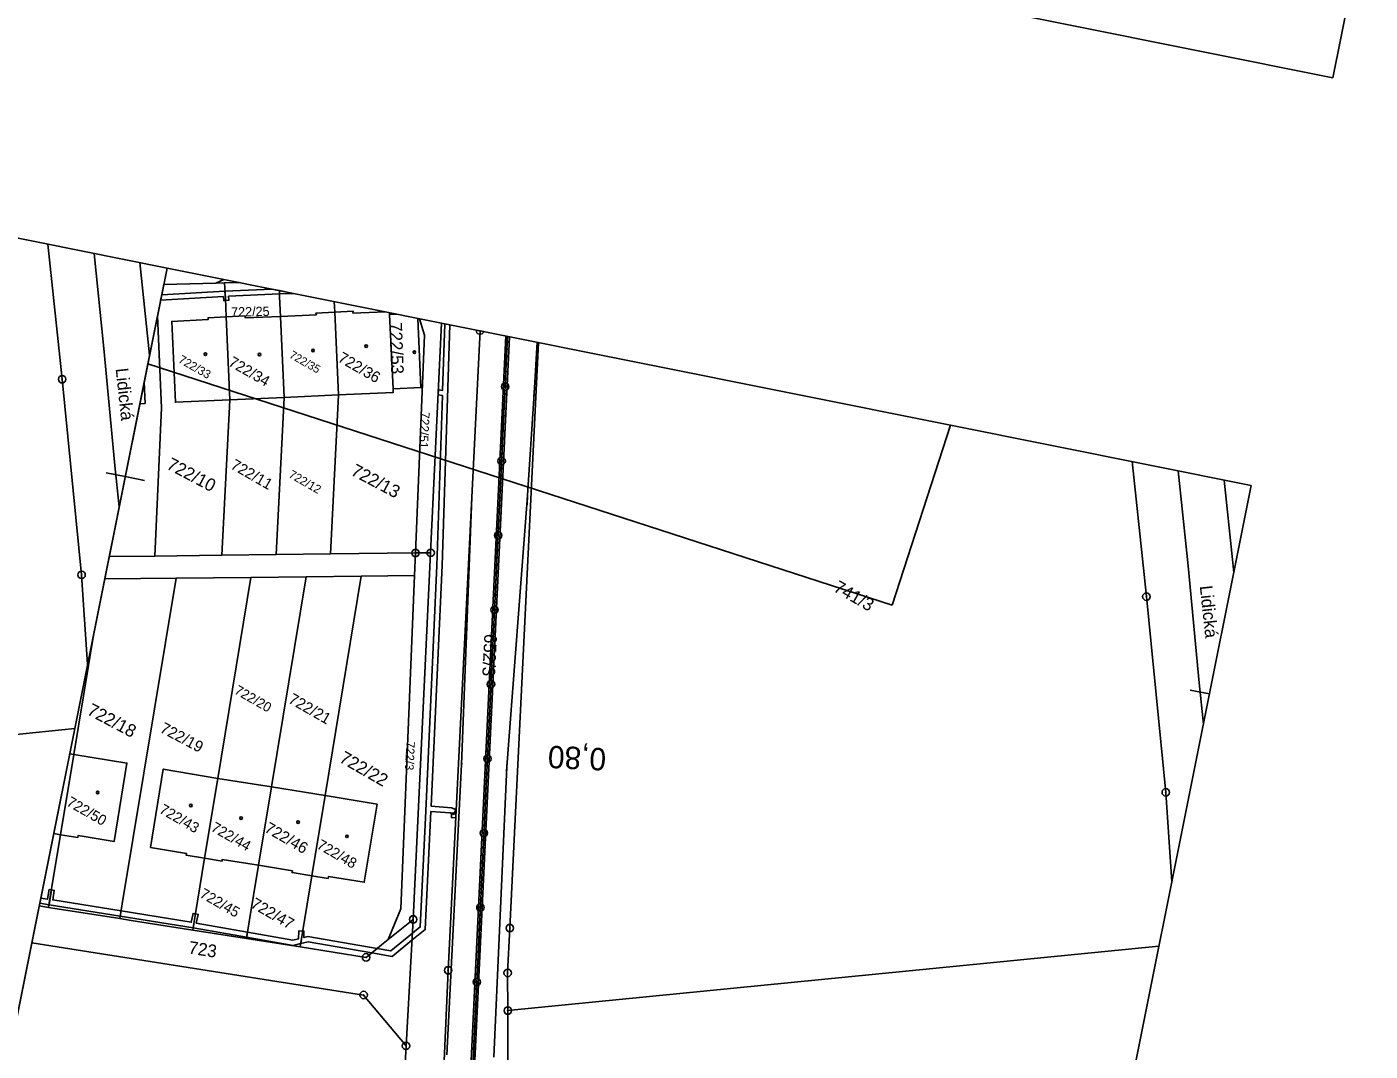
# Model space of a CAD drawing. Extents: x -548552 to -543113, y -1131925 to -1123599.
# Drawn here: x -548180.1 to -547999.7, y -1131071 to -1130933.5 of the extents above; entities that cross this region are included whole.
import ezdxf

# ---------------------------------------------------------------- set-up
doc = ezdxf.new("R2010")
doc.units = 0
for name, color, linetype in [('Hranice parcel', 7, 'Continuous'), ('Parcelní čísla', 7, 'Continuous'), ('Pop  PČ popisy', 7, 'Continuous'), ('Profile', 7, 'Continuous'), ('PROFILY NÁVRH', 7, 'Continuous'), ('STANIČENÍ', 7, 'Continuous'), ('SVAHY', 7, 'Continuous'), ('Vnitřní kresba', 7, 'Continuous'), ('Věcná břemena k části', 7, 'Continuous'), ('Značky bodu BP', 7, 'Continuous'), ('Značky budov', 7, 'Continuous')]:
    doc.layers.add(name, color=color, linetype=linetype)

msp = doc.modelspace()

# ---------------------------------------------------------------- linework, layer by layer
at = {"layer": 'Hranice parcel'}
for p, q in [((-548153.55, -1130967.84), (-548151.61, -1130967.78)), ((-548153.34, -1130972.39), (-548152.84, -1130983.54)), ((-548145.55, -1130983.2), (-548146.05, -1130972.34)), ((-548138.76, -1130971.77), (-548138.25, -1130982.87)), ((-548131.39, -1130972.07), (-548130.47, -1130972.02)), ((-548130.93, -1130982.07), (-548131.39, -1130972.07)), ((-548124.41, -1130973.24), (-548125.88, -1131004.07)), ((-548145.55, -1130983.2), (-548152.84, -1130983.54)), ((-548138.25, -1130982.87), (-548145.55, -1130983.2)), ((-548169.04, -1131004.58), (-548162.94, -1131004.51)), ((-548162.94, -1131004.51), (-548153.92, -1131004.38)), ((-548153.92, -1131004.38), (-548146.64, -1131004.3)), ((-548146.64, -1131004.3), (-548139.35, -1131004.21)), ((-548139.35, -1131004.21), (-548127.91, -1131004.09)), ((-548128.23, -1131053.27), (-548125.88, -1131004.07)), ((-548127.91, -1131004.09), (-548128.04, -1131007.13)), ((-548125.88, -1131004.07), (-548127.91, -1131004.09)), ((-548160.07, -1131007.48), (-548169.64, -1131007.58)), ((-548150.02, -1131007.37), (-548160.07, -1131007.48)), ((-548154.47, -1131034.34), (-548150.02, -1131007.37)), ((-548142.61, -1131007.29), (-548150.02, -1131007.37)), ((-548147.26, -1131035.48), (-548142.61, -1131007.29)), ((-548135.2, -1131007.21), (-548142.61, -1131007.29)), ((-548140.05, -1131036.66), (-548135.2, -1131007.21)), ((-548128.04, -1131007.13), (-548135.2, -1131007.21)), ((-548173.81, -1131031.13), (-548171.21, -1131015.38)), ((-548261.12, -1131036.32), (-548173.67, -1131027.67)), ((-548173.81, -1131031.13), (-548175.59, -1131041.91)), ((-548154.47, -1131034.34), (-548156.24, -1131045.06)), ((-548154.47, -1131034.34), (-548147.26, -1131035.48)), ((-548149, -1131046.01), (-548147.26, -1131035.48)), ((-548147.26, -1131035.48), (-548140.05, -1131036.66)), ((-548140.05, -1131036.66), (-548141.82, -1131047.42)), ((-548177.19, -1131051.67), (-548178.44, -1131051.47)), ((-548167.61, -1131053.17), (-548177.19, -1131051.67)), ((-548131.57, -1131055.96), (-548128.23, -1131053.27)), ((-548129.19, -1131070.25), (-548128.23, -1131053.27)), ((-548150.62, -1131055.84), (-548157.83, -1131054.71)), ((-548143.4, -1131056.97), (-548150.62, -1131055.84)), ((-548115.52, -1131065.51), (-548028.07, -1131056.85)), ((-548130.28, -1131091.97), (-548129.19, -1131070.25))]:
    msp.add_line(p, q, dxfattribs=at)
for points in [[(-548171.95, -1131019.06), (-548172.76, -1131007.03), (-548175.37, -1130980.77), (-548177.27, -1130962.64)], [(-548161.72, -1130968.06), (-548154.73, -1130967.87), (-548153.55, -1130967.84)], [(-548153.34, -1130972.39), (-548153.45, -1130969.88), (-548153.55, -1130967.84)], [(-548146.05, -1130972.34), (-548146.16, -1130969.69), (-548146.2, -1130968.87)], [(-548138.76, -1130971.77), (-548138.82, -1130970.35)], [(-548162.57, -1130972.27), (-548162.01, -1130984.63), (-548162.94, -1131004.51)], [(-548152.84, -1130983.54), (-548160.15, -1130983.86), (-548160.64, -1130973.01), (-548155.77, -1130972.76), (-548155.78, -1130972.52), (-548153.34, -1130972.39)], [(-548153.34, -1130972.39), (-548150.81, -1130972.27), (-548150.8, -1130972.52), (-548146.05, -1130972.34)], [(-548146.05, -1130972.34), (-548141.22, -1130972.12), (-548141.3, -1130971.88), (-548138.76, -1130971.77)], [(-548132, -1130971.71), (-548136.31, -1130971.9), (-548136.28, -1130971.65), (-548138.76, -1130971.77)], [(-548131.39, -1130972.07), (-548131.4, -1130971.84)], [(-548119.25, -1130974.27), (-548123.53, -1131060.1), (-548124.38, -1131079.35), (-548133.87, -1131264.18), (-548134.28, -1131273.18)], [(-548127.59, -1130972.6), (-548127.19, -1130981.89), (-548130.93, -1130982.07)], [(-548127.91, -1131004.09), (-548126.71, -1130974.87), (-548127.39, -1130972.64)], [(-548115.52, -1131065.51), (-548115.54, -1131060.46), (-548115.24, -1131054.43), (-548111.41, -1130975.84)], [(-548164.35, -1130981.15), (-548164.23, -1130984.02), (-548164.93, -1130984.05)], [(-548146.64, -1131004.3), (-548145.55, -1130983.26), (-548145.55, -1130983.2)], [(-548139.35, -1131004.21), (-548138.25, -1130982.93), (-548138.25, -1130982.87)], [(-548130.93, -1130982.07), (-548130.9, -1130982.54), (-548138.25, -1130982.87)], [(-548153.92, -1131004.38), (-548152.84, -1130983.59), (-548152.84, -1130983.54)], [(-548026.34, -1131048.25), (-548027.16, -1131036.22), (-548029.76, -1131009.95), (-548031.67, -1130991.83)], [(-548167.61, -1131053.17), (-548167.29, -1131051.19), (-548160.07, -1131007.48)], [(-548128.04, -1131007.13), (-548129.88, -1131051.86), (-548131.57, -1131055.96)], [(-548173.81, -1131031.13), (-548166.68, -1131032.3), (-548168.4, -1131042.82), (-548173.22, -1131042.03), (-548173.25, -1131042.27), (-548175.59, -1131041.91)], [(-548174.35, -1131031.04), (-548173.81, -1131031.13)], [(-548156.24, -1131045.06), (-548158.7, -1131044.65), (-548158.67, -1131044.42), (-548163.5, -1131043.61), (-548161.8, -1131033.09), (-548154.47, -1131034.34)], [(-548140.05, -1131036.66), (-548133.08, -1131037.8), (-548134.79, -1131048.29), (-548139.62, -1131047.52), (-548139.66, -1131047.76), (-548141.82, -1131047.42)], [(-548177.19, -1131051.67), (-548176.87, -1131049.67), (-548175.59, -1131041.91)], [(-548175.59, -1131041.91), (-548176.49, -1131041.75)], [(-548157.83, -1131054.71), (-548157.51, -1131052.73), (-548156.24, -1131045.06)], [(-548156.24, -1131045.06), (-548153.89, -1131045.44), (-548153.86, -1131045.22), (-548149, -1131046.01)], [(-548150.62, -1131055.84), (-548150.3, -1131053.87), (-548149, -1131046.01)], [(-548149, -1131046.01), (-548144.44, -1131046.75), (-548144.48, -1131046.99), (-548141.82, -1131047.42)], [(-548141.82, -1131047.42), (-548143.07, -1131055.02), (-548143.4, -1131056.97)], [(-548157.83, -1131054.71), (-548166.08, -1131053.41), (-548167.61, -1131053.17)], [(-548179.43, -1131056.42), (-548134.88, -1131063.42), (-548129.19, -1131070.25)], [(-548131.57, -1131055.96), (-548132.47, -1131056.69), (-548134.55, -1131058.37), (-548143.4, -1131056.97)], [(-548116.69, -1131104.28), (-548115.52, -1131079.81), (-548115.52, -1131065.51)]]:
    msp.add_lwpolyline(points, dxfattribs=at)
at = {"layer": 'Profile'}
for p, q in [((-547999.71, -1130915.38), (-548004.7, -1130940.3)), ((-548107.72, -1130919.65), (-548004.7, -1130940.3)), ((-548201.68, -1130957.75), (-548161.28, -1130965.85)), ((-548161.28, -1130965.85), (-548180.11, -1131059.78)), ((-548161.28, -1130965.85), (-548056.08, -1130986.93)), ((-548163.86, -1130978.72), (-548203.22, -1131175.07)), ((-548163.86, -1130978.72), (-548063.92, -1131011.11)), ((-548056.08, -1130986.93), (-548063.92, -1131011.11)), ((-548056.08, -1130986.93), (-548015.67, -1130995.03)), ((-548166.89, -1130993.82), (-548169.48, -1130993.31)), ((-548164.3, -1130994.34), (-548166.89, -1130993.82)), ((-548015.67, -1130995.03), (-548034.5, -1131088.97)), ((-548021.28, -1131023.01), (-548023.87, -1131022.49)), ((-548180.11, -1131059.78), (-548203.22, -1131175.07))]:
    msp.add_line(p, q, dxfattribs=at)
at = {"layer": 'PROFILY NÁVRH'}
for p, q in [((-548119.24, -1130974.27), (-548119.63, -1130982.34)), ((-548130.4, -1131281.71), (-548115.8, -1130974.96)), ((-548129.9, -1131281.73), (-548115.31, -1130975.06)), ((-548111.59, -1130975.8), (-548112, -1130982.7)), ((-548119.63, -1130982.34), (-548120.35, -1130996.64)), ((-548112, -1130982.7), (-548112.9, -1130997)), ((-548120.35, -1130996.64), (-548121.72, -1131032.49)), ((-548112.9, -1130997), (-548115.65, -1131032.78)), ((-548121.72, -1131032.49), (-548123.69, -1131071.46)), ((-548115.65, -1131032.78), (-548117.41, -1131071.76))]:
    msp.add_line(p, q, dxfattribs=at)
at = {"layer": 'STANIČENÍ'}
for p, q in [((-548130.15, -1131281.72), (-548115.55, -1130975.01)), ((-548112.04, -1130983.43), (-548111.98, -1130982.23)), ((-548112.92, -1130997.61), (-548112.86, -1130996.35)), ((-548121.73, -1131032.67), (-548121.71, -1131032.29)), ((-548115.68, -1131033.39), (-548115.62, -1131032.17))]:
    msp.add_line(p, q, dxfattribs=at)
for centre, radius in [((-548115.59, -1130975.73), 0.1), ((-548115.68, -1130977.73), 0.1), ((-548115.64, -1130976.73), 0.1), ((-548115.78, -1130979.73), 0.1), ((-548115.73, -1130978.73), 0.1), ((-548115.87, -1130981.76), 0.5), ((-548115.83, -1130980.73), 0.1), ((-548115.92, -1130982.73), 0.1), ((-548115.87, -1130981.73), 0.1), ((-548116.02, -1130984.72), 0.1), ((-548115.97, -1130983.73), 0.1), ((-548116.11, -1130986.72), 0.1), ((-548116.06, -1130985.72), 0.1), ((-548116.21, -1130988.72), 0.1), ((-548116.16, -1130987.72), 0.1), ((-548116.25, -1130989.72), 0.1), ((-548116.35, -1130991.74), 0.5), ((-548116.35, -1130991.72), 0.1), ((-548116.3, -1130990.72), 0.1), ((-548116.44, -1130993.71), 0.1), ((-548116.4, -1130992.72), 0.1), ((-548116.54, -1130995.71), 0.1), ((-548116.49, -1130994.71), 0.1), ((-548116.63, -1130997.71), 0.1), ((-548116.59, -1130996.71), 0.1), ((-548116.73, -1130999.71), 0.1), ((-548116.68, -1130998.71), 0.1), ((-548116.82, -1131001.73), 0.5), ((-548116.78, -1131000.71), 0.1), ((-548116.87, -1131002.71), 0.1), ((-548116.82, -1131001.71), 0.1), ((-548116.97, -1131004.7), 0.1), ((-548116.92, -1131003.7), 0.1), ((-548117.06, -1131006.7), 0.1), ((-548117.01, -1131005.7), 0.1), ((-548117.16, -1131008.7), 0.1), ((-548117.11, -1131007.7), 0.1), ((-548117.2, -1131009.7), 0.1), ((-548117.3, -1131011.72), 0.5), ((-548117.3, -1131011.7), 0.1), ((-548117.25, -1131010.7), 0.1), ((-548117.39, -1131013.69), 0.1), ((-548117.35, -1131012.69), 0.1), ((-548117.49, -1131015.69), 0.1), ((-548117.44, -1131014.69), 0.1), ((-548117.58, -1131017.69), 0.1), ((-548117.54, -1131016.69), 0.1), ((-548117.63, -1131018.69), 0.1), ((-548117.78, -1131021.71), 0.5), ((-548117.73, -1131020.69), 0.1), ((-548117.68, -1131019.69), 0.1), ((-548117.82, -1131022.68), 0.1), ((-548117.77, -1131021.68), 0.1), ((-548117.92, -1131024.68), 0.1), ((-548117.87, -1131023.68), 0.1), ((-548118.01, -1131026.68), 0.1), ((-548117.96, -1131025.68), 0.1), ((-548118.06, -1131027.68), 0.1), ((-548118.15, -1131029.68), 0.1), ((-548118.11, -1131028.68), 0.1), ((-548118.25, -1131031.7), 0.5), ((-548118.25, -1131031.67), 0.1), ((-548118.2, -1131030.67), 0.1), ((-548118.34, -1131033.67), 0.1), ((-548118.3, -1131032.67), 0.1), ((-548118.44, -1131035.67), 0.1), ((-548118.44, -1131035.69), 0.1), ((-548118.39, -1131034.67), 0.1), ((-548118.49, -1131036.67), 0.1), ((-548118.49, -1131036.69), 0.1), ((-548118.58, -1131038.67), 0.1), ((-548118.53, -1131037.67), 0.1), ((-548118.68, -1131040.66), 0.1), ((-548118.63, -1131039.67), 0.1), ((-548118.73, -1131041.69), 0.5), ((-548118.77, -1131042.66), 0.1), ((-548118.73, -1131041.66), 0.1), ((-548118.87, -1131044.66), 0.1), ((-548118.82, -1131043.66), 0.1), ((-548118.92, -1131045.66), 0.1), ((-548119.01, -1131047.66), 0.1), ((-548118.96, -1131046.66), 0.1), ((-548119.11, -1131049.65), 0.1), ((-548119.06, -1131048.66), 0.1), ((-548119.2, -1131051.68), 0.5), ((-548119.2, -1131051.65), 0.1), ((-548119.15, -1131050.65), 0.1), ((-548119.3, -1131053.65), 0.1), ((-548119.25, -1131052.65), 0.1), ((-548119.34, -1131054.65), 0.1), ((-548119.44, -1131056.65), 0.1), ((-548119.39, -1131055.65), 0.1), ((-548119.53, -1131058.64), 0.1), ((-548119.49, -1131057.65), 0.1), ((-548119.63, -1131060.64), 0.1), ((-548119.58, -1131059.64), 0.1), ((-548119.68, -1131061.67), 0.5), ((-548119.72, -1131062.64), 0.1), ((-548119.68, -1131061.64), 0.1), ((-548119.82, -1131064.64), 0.1), ((-548119.77, -1131063.64), 0.1), ((-548119.87, -1131065.64), 0.1), ((-548119.96, -1131067.63), 0.1), ((-548119.91, -1131066.64), 0.1), ((-548120.06, -1131069.63), 0.1), ((-548120.01, -1131068.63), 0.1), ((-548120.1, -1131070.63), 0.1)]:
    msp.add_circle(centre, radius, dxfattribs=at)
at = {"layer": 'SVAHY'}
msp.add_line((-548161.28, -1130965.85), (-548163.86, -1130978.72), dxfattribs=at)
at = {"layer": 'Vnitřní kresba'}
msp.add_line((-548153.65, -1130967.38), (-548154.73, -1130967.87), dxfattribs=at)
for points in [[(-548171.08, -1130963.88), (-548169.75, -1130976.64), (-548168.28, -1130992.33), (-548167.7, -1130997.89)], [(-548164.93, -1130965.11), (-548163.8, -1130975.79), (-548163.63, -1130977.56)], [(-548025.48, -1130993.07), (-548024.15, -1131005.83), (-548022.68, -1131021.52), (-548022.1, -1131027.08)], [(-548019.33, -1130994.3), (-548018.2, -1131004.98), (-548018.02, -1131006.74)]]:
    msp.add_lwpolyline(points, dxfattribs=at)
at = {"layer": 'Věcná břemena k části'}
for p, q in [((-548146.2, -1130968.87), (-548147.17, -1130968.67)), ((-548144.35, -1130969.24), (-548146.2, -1130968.87)), ((-548162, -1130969.46), (-548162.15, -1130970.17)), ((-548123.3, -1130973.46), (-548123.99, -1130973.32)), ((-548178.23, -1131050.42), (-548178.37, -1131051.11))]:
    msp.add_line(p, q, dxfattribs=at)
for points in [[(-548147.17, -1130968.67), (-548153.5, -1130968.97), (-548153.45, -1130969.88), (-548153.44, -1130970.19), (-548152.97, -1130970.16), (-548153.01, -1130969.64), (-548146.18, -1130969.32), (-548146.2, -1130968.87)], [(-548146.2, -1130968.87), (-548146.18, -1130969.32), (-548144.35, -1130969.24)], [(-548162.15, -1130970.17), (-548153.72, -1130969.68), (-548153.67, -1130970.21), (-548153.44, -1130970.19), (-548153.45, -1130969.88), (-548153.5, -1130968.97), (-548162, -1130969.46)], [(-548123.99, -1130973.32), (-548124.28, -1130982.26), (-548124.84, -1130982.17), (-548124.87, -1130982.88), (-548124.31, -1130982.96), (-548125.05, -1131005.75), (-548126.53, -1131038.73), (-548127.28, -1131054.29), (-548128.33, -1131055.14), (-548131.24, -1131057.5), (-548133.08, -1131057.18), (-548133.8, -1131057.76), (-548131.04, -1131058.24), (-548128.39, -1131056.08), (-548126.6, -1131054.64), (-548125.84, -1131038.78), (-548123.25, -1131038.98), (-548122.76, -1131039.18), (-548122.5, -1131038.52), (-548123.09, -1131038.29), (-548125.81, -1131038.08), (-548124.35, -1131005.78), (-548123.3, -1130973.46)], [(-548178.37, -1131051.11), (-548177.13, -1131051.3), (-548176.87, -1131049.67), (-548176.81, -1131049.31), (-548177.13, -1131049.27), (-548177.32, -1131050.56), (-548178.23, -1131050.42)]]:
    msp.add_lwpolyline(points, dxfattribs=at)
for points in [[(-548123.07, -1131039), (-548123.1, -1131039.6), (-548122.51, -1131039.63), (-548122.48, -1131039.03)], [(-548177.13, -1131051.3), (-548167.56, -1131052.83), (-548167.45, -1131052.14), (-548176.63, -1131050.66), (-548176.44, -1131049.38), (-548176.81, -1131049.31)], [(-548167.56, -1131052.83), (-548157.78, -1131054.39), (-548157.51, -1131052.73), (-548157.47, -1131052.53), (-548157.78, -1131052.46), (-548158.03, -1131053.65), (-548167.45, -1131052.14)], [(-548157.78, -1131054.39), (-548150.59, -1131055.66), (-548150.48, -1131054.97), (-548157.35, -1131053.76), (-548157.09, -1131052.61), (-548157.47, -1131052.53), (-548157.51, -1131052.73)], [(-548150.59, -1131055.66), (-548144.36, -1131056.77), (-548143.32, -1131056.52), (-548143.07, -1131055.02), (-548143.04, -1131054.83), (-548143.6, -1131054.82), (-548143.62, -1131055.87), (-548144.39, -1131056.04), (-548150.48, -1131054.97)], [(-548143.07, -1131055.02), (-548143.32, -1131056.52), (-548142.34, -1131056.29), (-548133.8, -1131057.76), (-548133.08, -1131057.18), (-548142.37, -1131055.58), (-548142.91, -1131055.71), (-548142.9, -1131054.83), (-548143.04, -1131054.83)]]:
    msp.add_lwpolyline(points, close=True, dxfattribs=at)
at = {"layer": 'Značky bodu BP'}
for p, q in [((-548118.76, -1130974.37), (-548119.74, -1130974.17)), ((-548119.23, -1130974.27), (-548119.27, -1130974.27))]:
    msp.add_line(p, q, dxfattribs=at)
for centre, radius in [((-548175.37, -1130980.77), 0.5), ((-548175.37, -1130980.77), 0.0303), ((-548127.91, -1131004.09), 0.5), ((-548127.91, -1131004.09), 0.0303), ((-548125.88, -1131004.07), 0.5), ((-548125.88, -1131004.07), 0.0303), ((-548172.76, -1131007.03), 0.5), ((-548172.76, -1131007.03), 0.0303), ((-548029.76, -1131009.95), 0.5), ((-548029.76, -1131009.95), 0.0303), ((-548027.16, -1131036.22), 0.5), ((-548027.16, -1131036.22), 0.0303), ((-548128.23, -1131053.27), 0.5), ((-548128.23, -1131053.27), 0.0303), ((-548115.24, -1131054.43), 0.5), ((-548115.24, -1131054.43), 0.0303), ((-548134.55, -1131058.37), 0.5), ((-548134.55, -1131058.37), 0.0303), ((-548123.53, -1131060.1), 0.5), ((-548123.53, -1131060.1), 0.0303), ((-548115.54, -1131060.46), 0.5), ((-548115.54, -1131060.46), 0.0303), ((-548134.88, -1131063.42), 0.5), ((-548134.88, -1131063.42), 0.0303), ((-548115.52, -1131065.51), 0.5), ((-548115.52, -1131065.51), 0.0303), ((-548129.19, -1131070.25), 0.5), ((-548129.19, -1131070.25), 0.0303)]:
    msp.add_circle(centre, radius, dxfattribs=at)
for radius, start, end in [(0.5, 170.859, 346.4718), (0.0303, 207.8349, 309.4959)]:
    msp.add_arc((-548119.25, -1130974.25), radius, start, end, dxfattribs=at)
at = {"layer": 'Značky budov'}
for centre in [(-548134.53, -1130976.33), (-548156.13, -1130977.41), (-548148.87, -1130977.46), (-548141.68, -1130976.91), (-548128.07, -1130977.14), (-548170.6, -1131036.25), (-548158.09, -1131037.98), (-548151.34, -1131039.68), (-548143.69, -1131040.21), (-548137.12, -1131042.12)]:
    msp.add_circle(centre, 0.175, dxfattribs=at)

# ---------------------------------------------------------------- texts
at = {"layer": 'Parcelní čísla'}
for s, height, rotation, p in [('722/25', 1.262, 1.1814, (-548152.66, -1130972.38)), ('722/53', 1.7, 272.1814, (-548131.44, -1130973.16)), ('722/33', 1.139, 330.1814, (-548159.86, -1130978.45)), ('722/34', 1.445, 330.1814, (-548153.15, -1130978.87)), ('722/35', 1.09, 330.1814, (-548144.96, -1130977.81)), ('722/36', 1.487, 330.1814, (-548138.46, -1130978.31)), ('722/51', 1.2, 267.1814, (-548127.21, -1130985.14)), ('722/10', 1.7, 332.1814, (-548161.47, -1130992.71)), ('722/11', 1.47, 330.1814, (-548152.86, -1130992.68)), ('722/13', 1.7, 332.1814, (-548136.72, -1130993.55)), ('722/12', 1.139, 330.1814, (-548145.05, -1130993.87)), ('741/3', 1.7, 330.1814, (-548071.91, -1131009.16)), ('652/3', 1.7, 267.1814, (-548118.66, -1131014.92)), ('722/20', 1.3, 330.1814, (-548152.35, -1131022.89)), ('722/21', 1.491, 330.1814, (-548145.11, -1131024.12)), ('722/18', 1.7, 332.1814, (-548172.15, -1131025.69)), ('722/19', 1.5, 332.1814, (-548162.35, -1131028.07)), ('722/3', 1.149, 267.1814, (-548129.14, -1131029.39)), ('722/22', 1.7, 330.1814, (-548138.28, -1131032.06)), ('722/50', 1.4, 330.1814, (-548174.89, -1131037.91)), ('722/43', 1.4, 330.1814, (-548162.45, -1131038.9)), ('722/44', 1.4, 330.1814, (-548155.5, -1131041.32)), ('722/46', 1.518, 330.1814, (-548148.31, -1131041.44)), ('722/48', 1.4, 330.1814, (-548141.28, -1131043.66)), ('722/45', 1.4, 330.1814, (-548157.01, -1131050.22)), ('722/47', 1.518, 330.1814, (-548150.17, -1131051.59)), ('723', 1.7, 351.1814, (-548158.49, -1131057.84))]:
    msp.add_text(s, height=height, rotation=rotation, dxfattribs=at).set_placement(p)
at = {"layer": 'Pop  PČ popisy'}
for p in [(-548168.19, -1130979.35), (-548022.59, -1131008.54)]:
    msp.add_text('Lidická', height=1.7, rotation=276.1814, dxfattribs=at).set_placement(p)
at = {"layer": 'STANIČENÍ'}
msp.add_text('0,80', height=3, rotation=177.2755, dxfattribs=at).set_placement((-548102.25, -1131030.31))

doc.saveas('drawing.dxf')
